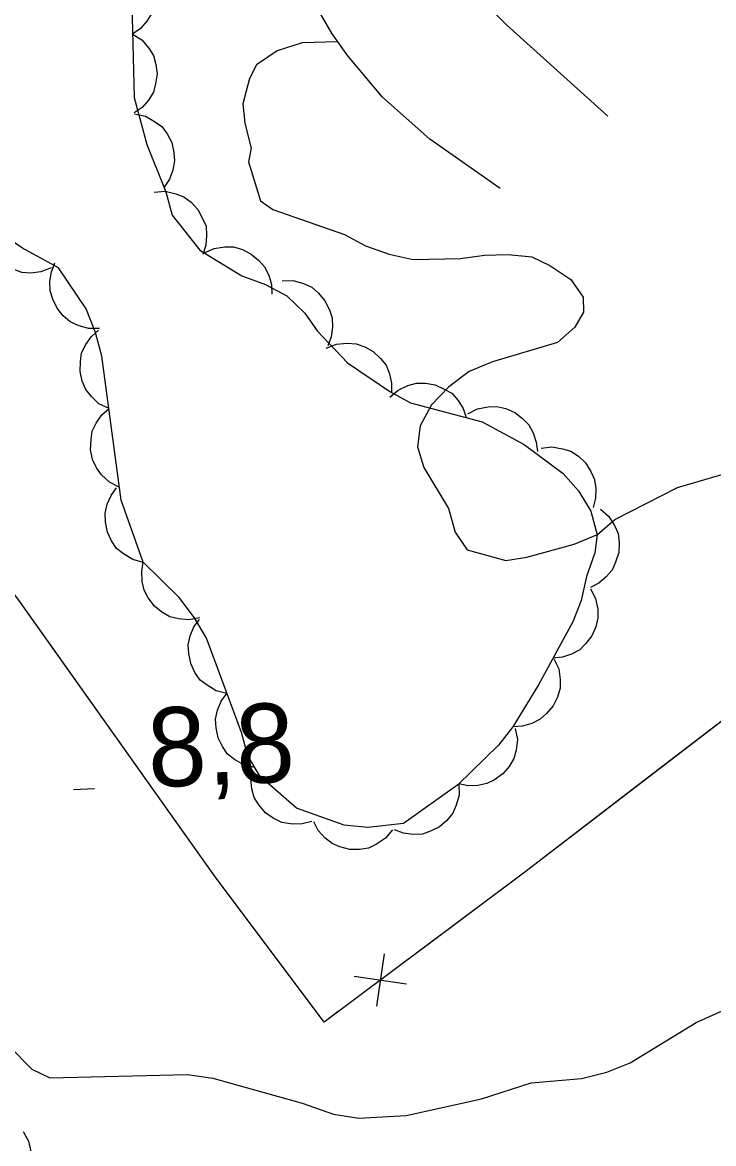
# Model space of a CAD drawing. Extents: x 336540 to 340074, y 5572036 to 5573747.
# Drawn here: x 337910.93 to 337937.16, y 5573503.96 to 5573546.46 of the extents above; entities that cross this region are included whole.
import ezdxf

# ---------------------------------------------------------------- set-up
doc = ezdxf.new("R2010")
doc.units = 0
for name, color, linetype in [('Niveau 19', 7, 'Continuous'), ('Niveau 2', 7, 'Continuous'), ('Niveau 3', 7, 'Continuous'), ('Niveau 37', 7, 'Continuous'), ('Niveau 44', 7, 'Continuous')]:
    doc.layers.add(name, color=color, linetype=linetype)

msp = doc.modelspace()

# ---------------------------------------------------------------- linework, layer by layer
at = {"layer": 'Niveau 19'}
for points in [[(337895.67, 5573623.06), (337894.73, 5573621.27), (337894.08, 5573619.42), (337893.85, 5573618.36), (337893.77, 5573617.14), (337893.83, 5573616.11), (337894.08, 5573614.83), (337894.75, 5573612.58), (337895.44, 5573610.81), (337904.23, 5573594.57), (337904.77, 5573593.38), (337906.15, 5573589.3), (337912.26, 5573575.35), (337915.17, 5573570.03), (337917.7, 5573564.62), (337923.95, 5573553.04), (337925.5, 5573550.57), (337927.29, 5573548.37), (337929.3, 5573546.37), (337933.14, 5573542.9)], [(337929.06, 5573540.16), (337926.39, 5573542.03), (337924.6, 5573543.63), (337923.28, 5573545.19), (337922.69, 5573546.03), (337921.73, 5573547.7)]]:
    msp.add_lwpolyline(points, dxfattribs=at)
at = {"layer": 'Niveau 2'}
for points in [[(337922.9, 5573545.73), (337921.55, 5573545.68), (337920.6, 5573545.38), (337919.82, 5573544.85), (337919.55, 5573544.34), (337919.3, 5573543.37), (337919.37, 5573542.64), (337919.61, 5573541.69), (337919.51, 5573541.18), (337919.97, 5573539.7), (337920.43, 5573539.37), (337923.15, 5573538.42), (337923.95, 5573537.99), (337924.85, 5573537.67), (337925.76, 5573537.47), (337927.56, 5573537.51), (337928.46, 5573537.64), (337929.36, 5573537.66), (337930.26, 5573537.57), (337930.94, 5573537.25), (337931.74, 5573536.71), (337932.21, 5573536.04), (337932.22, 5573535.48), (337931.89, 5573534.91), (337931.23, 5573534.33), (337928.77, 5573533.59), (337927.88, 5573533.23), (337927.11, 5573532.65), (337926.45, 5573531.96), (337926.02, 5573531.16), (337925.92, 5573530.37), (337926.16, 5573529.59), (337927.1, 5573528.03), (337927.35, 5573527.14), (337927.81, 5573526.47), (337929.28, 5573526.06), (337930.07, 5573526.19), (337931.86, 5573526.68), (337932.75, 5573527.04), (337933.41, 5573527.62), (337935.78, 5573528.83)], [(337935.78, 5573528.83), (337938.68, 5573529.68)], [(337910.43, 5573507.65), (337911.29, 5573506.77), (337911.97, 5573506.45), (337917.2, 5573506.57), (337918.16, 5573506.43), (337921.55, 5573505.49), (337922.74, 5573505.07), (337923.7, 5573504.92), (337925.49, 5573505.02), (337928.35, 5573505.65), (337930.24, 5573506.26), (337932.15, 5573506.42), (337933.1, 5573506.66), (337933.99, 5573507.02), (337936.49, 5573508.55), (337938.21, 5573509.32)]]:
    msp.add_lwpolyline(points, dxfattribs=at)
at = {"layer": 'Niveau 3'}
msp.add_line((337912.87, 5573517.38), (337913.67, 5573517.42), dxfattribs=at)
at = {"layer": 'Niveau 37'}
for p, q in [((337924.66, 5573511.15), (337924.37, 5573509.16)), ((337923.52, 5573510.3), (337925.51, 5573510.01))]:
    msp.add_line(p, q, dxfattribs=at)
for points in [[(337947.34, 5573527.54), (337930, 5573514.25), (337922.38, 5573508.56), (337918.22, 5573514.1), (337910.8, 5573524.56), (337905.9, 5573531), (337900.81, 5573538.16), (337896.06, 5573544.64), (337891.8, 5573550.78), (337885.1, 5573558.79), (337880.33, 5573565.37), (337875.13, 5573572.15), (337867.84, 5573582.04), (337865.03, 5573585.97), (337862.33, 5573589.99), (337856.63, 5573597.73), (337851.91, 5573604.01), (337847.54, 5573609.56)], [(337916.83, 5573516.06), (337911.04, 5573524.22)], [(337942.03, 5573523.47), (337934.09, 5573517.39)], [(337934.09, 5573517.39), (337930, 5573514.25), (337926.12, 5573511.35)], [(337922.91, 5573508.96), (337922.38, 5573508.56), (337918.22, 5573514.1), (337916.83, 5573516.06)]]:
    msp.add_lwpolyline(points, dxfattribs=at)
at = {"layer": 'Niveau 44'}
for points in [[(337915.04, 5573549.02), (337915.39, 5573548.8), (337915.66, 5573548.49), (337915.84, 5573548.21), (337915.93, 5573547.87), (337915.97, 5573547.51), (337915.92, 5573547.13), (337915.84, 5573546.81), (337915.65, 5573546.51), (337915.41, 5573546.23), (337915.11, 5573546.02)], [(337915.05, 5573548.68), (337915.17, 5573543.62), (337915.66, 5573541.83), (337916.38, 5573540.04), (337916.62, 5573539.15), (337917.66, 5573537.82), (337919.26, 5573536.85), (337920.16, 5573536.53), (337920.96, 5573536.1), (337921.65, 5573535.44), (337922.12, 5573534.77), (337923.27, 5573533.56), (337924.87, 5573532.47), (337925.66, 5573532.04), (337928.38, 5573531.32), (337929.97, 5573530.46), (337931.45, 5573529.36), (337932.03, 5573528.7), (337932.5, 5573527.93), (337932.74, 5573527.03), (337932.65, 5573526.35), (337932.33, 5573525.45), (337932.13, 5573524.54), (337931.81, 5573523.74), (337930.51, 5573521.35), (337929.54, 5573519.75), (337928.99, 5573519.06), (337927.45, 5573517.56), (337925.39, 5573516.09), (337924.04, 5573515.94), (337923.14, 5573516.03), (337921.33, 5573516.67), (337919.95, 5573517.87), (337919.49, 5573518.65)], [(337919.49, 5573518.65), (337919.24, 5573519.54), (337917.92, 5573523.11), (337917.46, 5573523.89), (337916.88, 5573524.66), (337915.52, 5573526), (337914.68, 5573528.35), (337913.95, 5573533.81), (337913.71, 5573534.71), (337913.35, 5573535.6), (337912.3, 5573537.15), (337910.94, 5573537.9), (337910.14, 5573538.45), (337909.32, 5573539.78), (337909.08, 5573540.67), (337909.02, 5573543.37), (337909.11, 5573544.28), (337908.38, 5573546.74)], [(337915.11, 5573546.02), (337915.46, 5573545.8), (337915.73, 5573545.49), (337915.91, 5573545.21), (337916, 5573544.87), (337916.05, 5573544.51), (337915.99, 5573544.13), (337915.91, 5573543.81), (337915.72, 5573543.51), (337915.48, 5573543.23), (337915.18, 5573543.03)], [(337915.19, 5573543), (337915.6, 5573542.91), (337915.95, 5573542.71), (337916.22, 5573542.52), (337916.43, 5573542.24), (337916.6, 5573541.91), (337916.68, 5573541.53), (337916.71, 5573541.21), (337916.64, 5573540.86), (337916.51, 5573540.52), (337916.31, 5573540.22)], [(337915.93, 5573540.03), (337916.35, 5573540.06), (337916.75, 5573539.96), (337917.06, 5573539.85), (337917.34, 5573539.64), (337917.59, 5573539.37), (337917.77, 5573539.03), (337917.9, 5573538.73), (337917.92, 5573538.38), (337917.89, 5573538.01), (337917.78, 5573537.66)], [(337912.03, 5573537.15), (337911.64, 5573537), (337911.24, 5573536.96), (337910.91, 5573536.98), (337910.58, 5573537.1), (337910.26, 5573537.28), (337909.98, 5573537.55), (337909.77, 5573537.8), (337909.64, 5573538.13), (337909.56, 5573538.49), (337909.56, 5573538.85)], [(337917.83, 5573537.72), (337918.21, 5573537.89), (337918.61, 5573537.95), (337918.94, 5573537.95), (337919.28, 5573537.85), (337919.61, 5573537.68), (337919.9, 5573537.43), (337920.12, 5573537.2), (337920.28, 5573536.88), (337920.38, 5573536.52), (337920.4, 5573536.16)], [(337913.86, 5573534.85), (337913.44, 5573534.85), (337913.05, 5573534.97), (337912.75, 5573535.11), (337912.48, 5573535.34), (337912.25, 5573535.63), (337912.09, 5573535.97), (337911.99, 5573536.28), (337911.98, 5573536.64), (337912.04, 5573537), (337912.17, 5573537.34)], [(337920.79, 5573536.66), (337921.21, 5573536.67), (337921.6, 5573536.56), (337921.91, 5573536.42), (337922.17, 5573536.2), (337922.41, 5573535.91), (337922.58, 5573535.57), (337922.69, 5573535.26), (337922.7, 5573534.91), (337922.65, 5573534.54), (337922.52, 5573534.2)], [(337914.22, 5573531.82), (337913.84, 5573532), (337913.55, 5573532.28), (337913.34, 5573532.54), (337913.2, 5573532.86), (337913.12, 5573533.22), (337913.14, 5573533.61), (337913.18, 5573533.93), (337913.34, 5573534.25), (337913.55, 5573534.55), (337913.82, 5573534.79)], [(337922.46, 5573534.11), (337922.85, 5573534.26), (337923.26, 5573534.3), (337923.59, 5573534.28), (337923.92, 5573534.16), (337924.24, 5573533.98), (337924.52, 5573533.72), (337924.73, 5573533.47), (337924.86, 5573533.14), (337924.94, 5573532.78), (337924.94, 5573532.42)], [(337924.87, 5573532.25), (337925.19, 5573532.52), (337925.56, 5573532.69), (337925.88, 5573532.78), (337926.23, 5573532.78), (337926.59, 5573532.72), (337926.94, 5573532.56), (337927.22, 5573532.4), (337927.46, 5573532.13), (337927.65, 5573531.82), (337927.77, 5573531.48)], [(337927.83, 5573531.62), (337928.2, 5573531.81), (337928.6, 5573531.89), (337928.93, 5573531.9), (337929.27, 5573531.82), (337929.61, 5573531.67), (337929.91, 5573531.44), (337930.15, 5573531.21), (337930.31, 5573530.9), (337930.43, 5573530.55), (337930.47, 5573530.19)], [(337914.61, 5573528.84), (337914.24, 5573529.03), (337913.94, 5573529.31), (337913.74, 5573529.57), (337913.6, 5573529.89), (337913.52, 5573530.25), (337913.54, 5573530.63), (337913.58, 5573530.96), (337913.73, 5573531.27), (337913.95, 5573531.58), (337914.22, 5573531.82)], [(337930.61, 5573530.32), (337931.02, 5573530.37), (337931.42, 5573530.3), (337931.74, 5573530.21), (337932.03, 5573530.01), (337932.3, 5573529.76), (337932.5, 5573529.43), (337932.64, 5573529.13), (337932.69, 5573528.79), (337932.68, 5573528.42), (337932.59, 5573528.07)], [(337915.52, 5573525.99), (337915.12, 5573526.1), (337914.77, 5573526.31), (337914.51, 5573526.52), (337914.31, 5573526.81), (337914.16, 5573527.14), (337914.09, 5573527.52), (337914.07, 5573527.85), (337914.15, 5573528.19), (337914.3, 5573528.53), (337914.51, 5573528.82)], [(337932.87, 5573528.01), (337933.18, 5573527.73), (337933.39, 5573527.39), (337933.53, 5573527.09), (337933.57, 5573526.74), (337933.56, 5573526.37), (337933.44, 5573526), (337933.31, 5573525.7), (337933.08, 5573525.44), (337932.8, 5573525.2), (337932.48, 5573525.04)], [(337917.66, 5573523.89), (337917.25, 5573523.81), (337916.85, 5573523.85), (337916.53, 5573523.92), (337916.22, 5573524.1), (337915.94, 5573524.33), (337915.71, 5573524.64), (337915.55, 5573524.93), (337915.48, 5573525.27), (337915.46, 5573525.64), (337915.52, 5573526)], [(337932.49, 5573524.99), (337932.68, 5573524.62), (337932.76, 5573524.22), (337932.77, 5573523.89), (337932.69, 5573523.55), (337932.54, 5573523.21), (337932.31, 5573522.91), (337932.08, 5573522.68), (337931.77, 5573522.51), (337931.42, 5573522.39), (337931.06, 5573522.36)], [(337918.69, 5573521.02), (337918.29, 5573521.12), (337917.94, 5573521.33), (337917.68, 5573521.53), (337917.48, 5573521.82), (337917.32, 5573522.15), (337917.25, 5573522.53), (337917.22, 5573522.86), (337917.3, 5573523.2), (337917.44, 5573523.54), (337917.65, 5573523.83)], [(337931.1, 5573522.33), (337931.28, 5573521.95), (337931.33, 5573521.55), (337931.33, 5573521.22), (337931.24, 5573520.88), (337931.07, 5573520.55), (337930.82, 5573520.26), (337930.58, 5573520.04), (337930.26, 5573519.88), (337929.91, 5573519.78), (337929.55, 5573519.76)], [(337919.73, 5573518.21), (337919.33, 5573518.31), (337918.98, 5573518.51), (337918.72, 5573518.72), (337918.52, 5573519.01), (337918.36, 5573519.34), (337918.29, 5573519.72), (337918.26, 5573520.04), (337918.34, 5573520.39), (337918.48, 5573520.73), (337918.69, 5573521.02)], [(337929.63, 5573519.69), (337929.71, 5573519.28), (337929.66, 5573518.87), (337929.58, 5573518.55), (337929.4, 5573518.25), (337929.16, 5573517.97), (337928.84, 5573517.75), (337928.55, 5573517.6), (337928.21, 5573517.53), (337927.84, 5573517.52), (337927.49, 5573517.59)], [(337921.91, 5573516.17), (337921.5, 5573516.06), (337921.1, 5573516.08), (337920.77, 5573516.13), (337920.45, 5573516.29), (337920.16, 5573516.5), (337919.91, 5573516.8), (337919.73, 5573517.07), (337919.64, 5573517.41), (337919.6, 5573517.78), (337919.64, 5573518.14)], [(337927.49, 5573517.59), (337927.5, 5573517.17), (337927.39, 5573516.78), (337927.26, 5573516.48), (337927.04, 5573516.2), (337926.76, 5573515.96), (337926.41, 5573515.8), (337926.11, 5573515.69), (337925.75, 5573515.67), (337925.39, 5573515.72), (337925.05, 5573515.85)], [(337924.97, 5573515.85), (337924.71, 5573515.53), (337924.37, 5573515.3), (337924.07, 5573515.16), (337923.72, 5573515.1), (337923.35, 5573515.11), (337922.98, 5573515.21), (337922.68, 5573515.33), (337922.41, 5573515.55), (337922.16, 5573515.83), (337921.99, 5573516.15)], [(337910.96, 5573504.41), (337911.17, 5573504.05), (337911.26, 5573503.65), (337911.3, 5573503.32), (337911.23, 5573502.98), (337911.1, 5573502.63), (337910.88, 5573502.32), (337910.67, 5573502.07), (337910.36, 5573501.89), (337910.02, 5573501.75), (337909.66, 5573501.7)]]:
    msp.add_lwpolyline(points, dxfattribs=at)

# ---------------------------------------------------------------- texts
at = {"layer": 'Niveau 3'}
msp.add_text('8,8    ', height=2.9999, rotation=2.2763, dxfattribs=at).set_placement((337915.74, 5573517.46))

doc.saveas('drawing.dxf')
